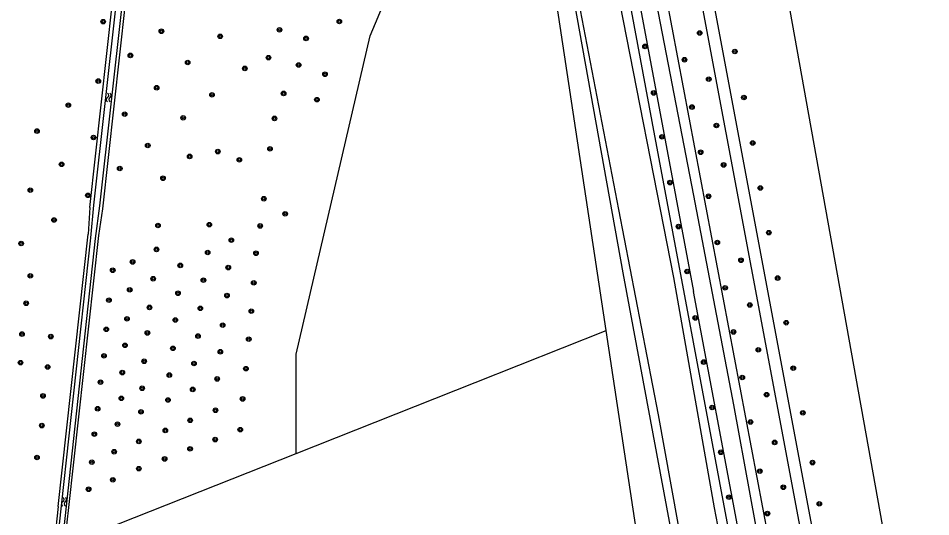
# Model space of a CAD drawing. Extents: x 133000 to 136000, y 400500 to 403500.
# Drawn here: x 133881.8 to 134041.5, y 401813.4 to 401900.6 of the extents above; entities that cross this region are included whole.
import ezdxf

# ---------------------------------------------------------------- set-up
doc = ezdxf.new("R2010")
doc.units = 0
for name, color, linetype in [('gg-knt-onverhard', 7, 'Continuous'), ('gg-kntw-bovenkant insteek waterloop', 7, 'Continuous'), ('gg-kntw-waterlijn', 7, 'Continuous'), ('gt-grn-groengrens', 7, 'Continuous'), ('gt-symb-boom', 7, 'Continuous'), ('gt-symb-watersymbool', 7, 'Continuous')]:
    doc.layers.add(name, color=color, linetype=linetype)

# ---------------------------------------------------------------- blocks, each defined once
blk = doc.blocks.new('gt0-BOOM')
at = {"layer": 'gt-symb-boom'}
for radius in [0.4, 0.2]:
    blk.add_circle((0, 0), radius, dxfattribs=at)
blk = doc.blocks.new('gt0-WA')
at = {"layer": 'gt-symb-watersymbool'}
for centre, start, end in [((-0.32, 0.02), 28.0725, 151.9275), ((0.43, 0.42), 208.0725, 331.9275), ((-0.32, -0.43), 28.0725, 151.9275), ((0.43, -0.03), 208.0725, 331.9275)]:
    blk.add_arc(centre, 0.425, start, end, dxfattribs=at)

msp = doc.modelspace()

# ---------------------------------------------------------------- linework, layer by layer
at = {"layer": 'gg-knt-onverhard'}
for points in [[(133979.45, 401978.27), (133979.48, 401977.99), (133985.84, 401945.51), (133992.48, 401908.56), (134000, 401869.57)], [(133976.71, 401977.73), (133990.53, 401903.23), (134000, 401852.82)], [(134000, 401869.57), (134006.98, 401832.97), (134012.73, 401801.72), (134018.68, 401769.91), (134023.27, 401744.58), (134025.15, 401735.15), (134027.87, 401722.08), (134029.75, 401717.76), (134030.99, 401715.11)], [(134026.93, 401705.04), (134027.54, 401706.06), (134028, 401707.17), (134028.12, 401708.23), (134027.97, 401709.02), (134027.29, 401710.9), (134024.71, 401719.6), (134021.68, 401735.29), (134014.66, 401772.69), (134007.9, 401810.96), (134000, 401852.82)]]:
    msp.add_lwpolyline(points, dxfattribs=at)
at = {"layer": 'gg-kntw-bovenkant insteek waterloop'}
for p, q in [((133894.3, 401867.49), (133898.29, 401903.42)), ((133900.52, 401903.17), (133896.54, 401867.24)), ((133894.3, 401867.49), (133894.04, 401862.82)), ((133896.54, 401867.24), (133895.81, 401862.62)), ((133888.8, 401815.22), (133894.04, 401862.82)), ((133895.81, 401862.62), (133890.57, 401815.03)), ((134007.66, 401803.14), (134000, 401843.95)), ((133890.57, 401815.03), (133890, 401809.91))]:
    msp.add_line(p, q, dxfattribs=at)
for points in [[(134000, 401843.95), (133992.75, 401882.54), (133982.99, 401934.86), (133976.9, 401965.8), (133975.33, 401975.01), (133974.5, 401975.91), (133973.1, 401976.3), (133971.14, 401976.38), (133969.38, 401975.91), (133965.4, 401974.44)], [(133996.53, 401804.58), (133996.76, 401805.47), (133996.73, 401806.64), (133995.96, 401811.67), (133987.71, 401856.09), (133973.96, 401932.29), (133965.4, 401974.44)], [(133888.8, 401815.22), (133888.15, 401809.29), (133887.54, 401803.67), (133891.39, 401795.65), (133897.27, 401788.26), (133904.55, 401783.14)]]:
    msp.add_lwpolyline(points, dxfattribs=at)
at = {"layer": 'gg-kntw-waterlijn'}
for p, q in [((133898.88, 401902.95), (133894.98, 401867.93)), ((133896.05, 401867.8), (133899.96, 401902.83)), ((133894.98, 401867.93), (133894.42, 401862.2)), ((133895.31, 401862.1), (133896.05, 401867.8))]:
    msp.add_line(p, q, dxfattribs=at)
for points in [[(134006, 401802.83), (134003.68, 401814.95), (133996.53, 401855.23), (133986.56, 401906.15), (133977.44, 401954.36), (133974.84, 401969.85), (133973.62, 401974.49), (133971.51, 401975.51), (133968.62, 401974.82), (133968.02, 401974.19), (133967.66, 401971.49)], [(133996.73, 401802.98), (133998.11, 401804.11), (133998.41, 401806.09), (133993.87, 401831.25), (133986.95, 401867.15), (133979.06, 401908.13), (133972.4, 401942.72), (133968.45, 401965.27), (133967.66, 401971.49)], [(133894.42, 401862.2), (133888.51, 401807.88), (133888.05, 401803.69), (133891.77, 401795.88), (133897.66, 401788.47), (133905.45, 401783.01), (133904.94, 401782.88)], [(133905.99, 401782.14), (133907.65, 401782.58), (133898.1, 401789.39), (133892.52, 401796.49), (133888.99, 401803.98), (133895.31, 401862.1)]]:
    msp.add_lwpolyline(points, dxfattribs=at)
at = {"layer": 'gt-grn-groengrens'}
for p, q in [((134038.55, 401705.65), (133987.14, 401979.68)), ((133989.11, 401980.04), (134040.9, 401704.04)), ((133981.13, 401978.58), (134030.99, 401715.11)), ((134044.1, 401750.41), (134007.6, 401954.1)), ((133984.68, 401845.99), (133970.16, 401942.02)), ((133991.23, 401802.73), (133984.68, 401845.99))]:
    msp.add_line(p, q, dxfattribs=at)
for points in [[(133930.44, 401824.49), (133930.44, 401841.83), (133943.42, 401897.53), (133959.12, 401935.02), (133968.77, 401951.21)], [(133930.44, 401824.49), (133961.76, 401836.88), (133984.68, 401845.99)], [(133891.08, 401801.3), (133893.76, 401809.99), (133930.44, 401824.49)]]:
    msp.add_lwpolyline(points, dxfattribs=at)

# ---------------------------------------------------------------- block references
at = {"layer": 'gt-symb-boom'}
for p in [(133896.66, 401899.99), (133938, 401900.03), (133906.85, 401898.32), (133927.53, 401898.57), (134001.07, 401898.01), (133917.13, 401897.43), (133932.17, 401897.07), (133991.51, 401895.67), (134007.24, 401894.78), (133901.42, 401894.09), (133911.45, 401892.85), (133925.59, 401893.7), (133998.42, 401893.34), (133921.45, 401891.82), (133930.86, 401892.42), (133895.79, 401889.61), (133935.49, 401890.8), (134002.67, 401889.94), (133906.02, 401888.44), (133915.71, 401887.2), (133928.24, 401887.45), (133993.04, 401887.53), (134008.82, 401886.73), (133890.56, 401885.39), (133934.07, 401886.35), (133999.72, 401885.06), (133900.42, 401883.82), (133910.66, 401883.18), (133926.65, 401883.08), (134004.01, 401881.83), (133885.06, 401880.86), (133894.96, 401879.73), (133994.49, 401879.85), (134010.37, 401878.78), (133904.46, 401878.34), (133916.72, 401877.28), (133925.86, 401877.76), (134001.25, 401877.16), (133911.79, 401876.43), (133920.49, 401875.84), (133889.37, 401875.05), (133899.55, 401874.32), (134005.26, 401874.94), (133907.13, 401872.61), (133883.9, 401870.53), (133995.89, 401871.85), (134011.7, 401870.91), (133893.98, 401869.63), (133924.77, 401869.03), (134002.63, 401869.46), (133928.51, 401866.4), (133888.06, 401865.32), (133906.25, 401864.36), (133915.23, 401864.49), (133924.14, 401864.28), (133997.37, 401864.16), (134013.18, 401863.09), (133882.29, 401861.21), (133919.09, 401861.78), (134004.17, 401861.37), (133905.98, 401860.17), (133914.95, 401859.63), (133923.41, 401859.5), (133901.8, 401857.98), (134008.31, 401858.27), (133898.33, 401856.52), (133910.15, 401857.37), (133918.55, 401856.99), (133998.88, 401856.3), (133883.9, 401855.55), (133905.41, 401855.04), (133914.2, 401854.8), (134014.73, 401855.16), (133901.3, 401853.09), (133923.01, 401854.32), (134005.53, 401853.45), (133897.66, 401851.29), (133909.75, 401852.5), (133918.33, 401852.09), (133883.18, 401850.75), (133904.77, 401850.03), (133913.67, 401849.87), (134009.85, 401850.45), (133922.59, 401849.36), (134000.3, 401848.19), (133900.83, 401848.03), (133909.29, 401847.82), (133917.58, 401846.93), (134016.23, 401847.35), (133882.45, 401845.36), (133887.49, 401844.92), (133897.19, 401846.19), (133904.4, 401845.57), (133913.26, 401845.01), (134006.99, 401845.74), (133900.47, 401843.39), (133922.14, 401844.47), (133908.86, 401842.87), (133917.17, 401842.27), (134011.34, 401842.6), (133882.19, 401840.36), (133896.8, 401841.56), (133903.83, 401840.61), (133912.55, 401840.21), (134001.77, 401840.47), (133886.93, 401839.61), (133899.99, 401838.63), (133921.64, 401839.32), (134017.46, 401839.41), (133896.19, 401836.96), (133908.23, 401838.19), (133916.61, 401837.52), (134008.53, 401837.77), (133903.47, 401835.89), (133912.33, 401835.69), (133886.12, 401834.55), (133899.83, 401834.12), (133908, 401833.83), (133921.06, 401834.02), (134012.79, 401834.76), (133895.69, 401832.31), (134003.27, 401832.52), (133903.28, 401831.76), (133916.31, 401832.04), (134019.13, 401831.6), (133885.91, 401829.36), (133899.16, 401829.61), (133911.88, 401830.28), (134009.98, 401829.99), (133895.11, 401827.85), (133907.53, 401828.52), (133920.65, 401828.64), (133902.89, 401826.59), (133916.26, 401826.91), (134014.2, 401826.42), (133898.57, 401824.79), (133911.87, 401825.3), (134004.79, 401824.7), (133885.07, 401823.78), (133894.67, 401822.96), (133907.4, 401823.53), (134020.82, 401822.89), (133902.9, 401821.83), (134011.6, 401821.4), (133898.34, 401819.88), (133894.1, 401818.23), (134015.72, 401818.58), (134006.2, 401816.84), (134022.02, 401815.67), (134012.94, 401813.97)]:
    msp.add_blockref('gt0-BOOM', p, dxfattribs=at)
at = {"layer": 'gt-symb-watersymbool', "rotation": -89.42706130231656}
for p in [(133897.63, 401886.79), (133889.82, 401816.1)]:
    msp.add_blockref('gt0-WA', p, dxfattribs=at)

doc.saveas('drawing.dxf')
